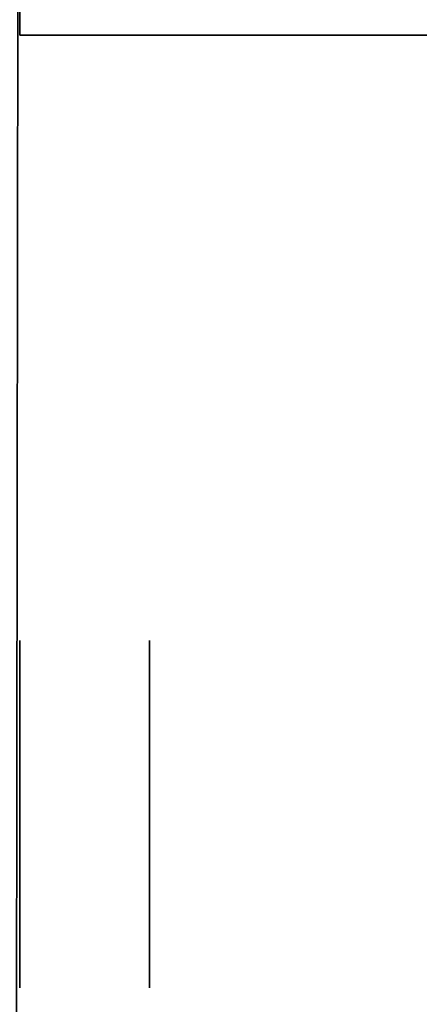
# Model space of a CAD drawing. Extents: x 413.3 to 457.5, y 5047.8 to 5050.
# Tile 424 of 656: x 437.3718 to 437.4026, y 5049.8472 to 5049.9231. Entities that reach past the tile are written whole.
import ezdxf

# ---------------------------------------------------------------- set-up
doc = ezdxf.new("R2010")
doc.units = 0
doc.header["$LTSCALE"] = 150
doc.header["$MEASUREMENT"] = 0
doc.layers.add('3DFACE_BOLT', color=7, linetype='CONTINUOUS')
doc.layers.add('3DFACE_SHAPE', color=7, linetype='CONTINUOUS')

msp = doc.modelspace()

# ---------------------------------------------------------------- linework, layer by layer
at = {"layer": '3DFACE_BOLT', "color": 1}
for points, invisible_edges in [([(437.381839, 5049.875234, -0.135), (437.381839, 5049.868547, -0.146583), (437.371839, 5049.875234, -0.135)], 14), ([(437.371839, 5049.875234, -0.135), (437.381839, 5049.868547, -0.146583), (437.371839, 5049.868547, -0.146583)], 3), ([(437.381839, 5049.868547, -0.123417), (437.381839, 5049.875234, -0.135), (437.371839, 5049.868547, -0.123417)], 14), ([(437.371839, 5049.868547, -0.123417), (437.381839, 5049.875234, -0.135), (437.371839, 5049.875234, -0.135)], 3), ([(437.371839, 5049.875234, -0.135), (437.371839, 5049.868547, -0.146583), (437.371839, 5049.868547, -0.123417)], 2), ([(437.381839, 5049.875234, -0.065), (437.381839, 5049.868547, -0.076583), (437.371839, 5049.875234, -0.065)], 14), ([(437.371839, 5049.875234, -0.065), (437.381839, 5049.868547, -0.076583), (437.371839, 5049.868547, -0.076583)], 3), ([(437.381839, 5049.868547, -0.053417), (437.381839, 5049.875234, -0.065), (437.371839, 5049.868547, -0.053417)], 14), ([(437.371839, 5049.868547, -0.053417), (437.381839, 5049.875234, -0.065), (437.371839, 5049.875234, -0.065)], 3), ([(437.371839, 5049.875234, -0.065), (437.371839, 5049.868547, -0.076583), (437.371839, 5049.868547, -0.053417)], 2), ([(437.381839, 5049.875234, -0.135), (437.381839, 5049.868547, -0.123417), (437.381839, 5049.868547, -0.146583)], 2), ([(437.381839, 5049.875234, -0.065), (437.381839, 5049.868547, -0.053417), (437.381839, 5049.868547, -0.076583)], 2), ([(437.381839, 5049.868547, -0.146583), (437.381839, 5049.855172, -0.146583), (437.371839, 5049.868547, -0.146583)], 14), ([(437.371839, 5049.868547, -0.146583), (437.381839, 5049.855172, -0.146583), (437.371839, 5049.855172, -0.146583)], 3), ([(437.381839, 5049.855172, -0.123417), (437.381839, 5049.868547, -0.123417), (437.371839, 5049.855172, -0.123417)], 14), ([(437.371839, 5049.855172, -0.123417), (437.381839, 5049.868547, -0.123417), (437.371839, 5049.868547, -0.123417)], 3), ([(437.381839, 5049.868547, -0.076583), (437.381839, 5049.855172, -0.076583), (437.371839, 5049.868547, -0.076583)], 14), ([(437.371839, 5049.868547, -0.076583), (437.381839, 5049.855172, -0.076583), (437.371839, 5049.855172, -0.076583)], 3), ([(437.381839, 5049.855172, -0.053417), (437.381839, 5049.868547, -0.053417), (437.371839, 5049.855172, -0.053417)], 14), ([(437.371839, 5049.855172, -0.053417), (437.381839, 5049.868547, -0.053417), (437.371839, 5049.868547, -0.053417)], 3), ([(437.381839, 5049.868547, -0.123417), (437.381839, 5049.855172, -0.123417), (437.381839, 5049.868547, -0.146583)], 14), ([(437.381839, 5049.868547, -0.146583), (437.381839, 5049.855172, -0.123417), (437.381839, 5049.855172, -0.146583)], 3), ([(437.381839, 5049.868547, -0.053417), (437.381839, 5049.855172, -0.053417), (437.381839, 5049.868547, -0.076583)], 14), ([(437.381839, 5049.868547, -0.076583), (437.381839, 5049.855172, -0.053417), (437.381839, 5049.855172, -0.076583)], 3), ([(437.381839, 5049.855172, -0.146583), (437.381839, 5049.848484, -0.135), (437.371839, 5049.855172, -0.146583)], 14), ([(437.371839, 5049.855172, -0.146583), (437.381839, 5049.848484, -0.135), (437.371839, 5049.848484, -0.135)], 3), ([(437.381839, 5049.848484, -0.135), (437.381839, 5049.855172, -0.123417), (437.371839, 5049.848484, -0.135)], 14), ([(437.371839, 5049.848484, -0.135), (437.381839, 5049.855172, -0.123417), (437.371839, 5049.855172, -0.123417)], 3), ([(437.381839, 5049.855172, -0.076583), (437.381839, 5049.848484, -0.065), (437.371839, 5049.855172, -0.076583)], 14), ([(437.371839, 5049.855172, -0.076583), (437.381839, 5049.848484, -0.065), (437.371839, 5049.848484, -0.065)], 3), ([(437.381839, 5049.848484, -0.065), (437.381839, 5049.855172, -0.053417), (437.371839, 5049.848484, -0.065)], 14), ([(437.371839, 5049.848484, -0.065), (437.381839, 5049.855172, -0.053417), (437.371839, 5049.855172, -0.053417)], 3), ([(437.381839, 5049.855172, -0.123417), (437.381839, 5049.848484, -0.135), (437.381839, 5049.855172, -0.146583)], 12), ([(437.381839, 5049.855172, -0.053417), (437.381839, 5049.848484, -0.065), (437.381839, 5049.855172, -0.076583)], 12)]:
    msp.add_3dface(points, dxfattribs=dict(at, invisible_edges=invisible_edges))
at = {"layer": '3DFACE_SHAPE', "color": 13}
for points, invisible_edges in [([(437.468689, 5050.024866), (437.26869, 5050.025153), (437.26554, 5047.825153)], 12), ([(437.26554, 5047.825153, -0.2), (437.26869, 5050.025153, -0.2), (437.465539, 5047.824866, -0.2)], 2), ([(437.465539, 5047.824866), (437.468689, 5050.024866), (437.26554, 5047.825153)], 2), ([(437.26869, 5050.025153, -0.2), (437.468689, 5050.024866, -0.2), (437.465539, 5047.824866, -0.2)], 12), ([(437.368689, 5047.825005, -0.0095), (437.371839, 5050.025005, -0.0095), (437.465539, 5047.824866, -0.0095)], 2), ([(437.468689, 5050.024866, -0.1905), (437.371839, 5050.025005, -0.1905), (437.368689, 5047.825005, -0.1905)], 12), ([(437.465539, 5047.824866, -0.1905), (437.468689, 5050.024866, -0.1905), (437.368689, 5047.825005, -0.1905)], 2), ([(437.371839, 5050.025005, -0.0095), (437.468689, 5050.024866, -0.0095), (437.465539, 5047.824866, -0.0095)], 12), ([(437.371839, 5049.921859, -0.0095), (437.431839, 5049.921859, -0.0095), (437.371839, 5049.928159, -0.0095)], 2), ([(437.431839, 5049.921859, -0.0095), (437.468689, 5049.921859, -0.0095), (437.371839, 5049.928159, -0.0095)], 14), ([(437.371839, 5049.928159, -0.0095), (437.468689, 5049.921859, -0.0095), (437.468689, 5049.928159, -0.0095)], 1), ([(437.468689, 5049.928159, -0.1905), (437.468689, 5049.921859, -0.1905), (437.371839, 5049.928159, -0.1905)], 2), ([(437.468689, 5049.921859, -0.1905), (437.371839, 5049.921859, -0.1905), (437.371839, 5049.928159, -0.1905)], 12), ([(437.468689, 5049.921859, -0.1905), (437.425829, 5049.921859, -0.14101), (437.371839, 5049.921859, -0.1905)], 3), ([(437.425829, 5049.921859, -0.14101), (437.423339, 5049.921859, -0.135), (437.371839, 5049.921859, -0.1905)], 14), ([(437.371839, 5049.921859, -0.1905), (437.423339, 5049.921859, -0.135), (437.425829, 5049.921859, -0.12899)], 13), ([(437.425829, 5049.921859, -0.12899), (437.423339, 5049.921859, -0.065), (437.371839, 5049.921859, -0.1905)], 15), ([(437.423339, 5049.921859, -0.065), (437.371839, 5049.921859, -0.0095), (437.371839, 5049.921859, -0.1905)], 13), ([(437.423339, 5049.921859, -0.065), (437.425829, 5049.921859, -0.05899), (437.371839, 5049.921859, -0.0095)], 14), ([(437.371839, 5049.921859, -0.0095), (437.425829, 5049.921859, -0.05899), (437.431839, 5049.921859, -0.0095)], 3)]:
    msp.add_3dface(points, dxfattribs=dict(at, invisible_edges=invisible_edges))

doc.saveas('drawing.dxf')
